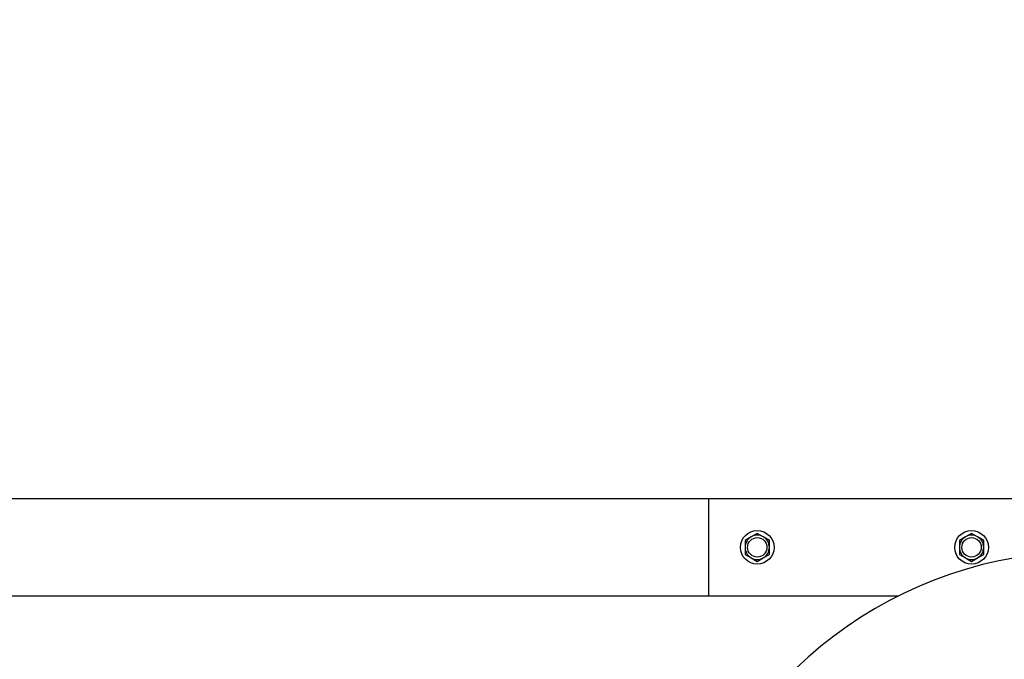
# Model space of a CAD drawing. Header units: inches. Extents: x 18 to 846, y -44 to 561.
# Tile 609 of 642: x 457 to 469, y 522 to 530. Entities that reach past the tile are written whole.
import ezdxf

# ---------------------------------------------------------------- set-up
doc = ezdxf.new("R2010")
doc.units = ezdxf.units.IN
doc.header["$LTSCALE"] = 24
doc.header["$MEASUREMENT"] = 0
doc.layers.add('Dimension (ANSI)', color=7, linetype='Continuous', lineweight=25)
doc.layers.add('Visible (ANSI)', color=7, linetype='Continuous', lineweight=30)
doc.styles.add('Note Text (ANSI)', font='tahoma.ttf')
doc.dimstyles.new('SB Fraction-16 (ANSI)', dxfattribs={"dimscale": 24, "dimtxt": 0.125, "dimasz": 0.098425, "dimexe": 0.125, "dimexo": 0.0625, "dimgap": 0.031496, "dimtad": 0, "dimtih": 1, "dimtoh": 1, "dimdec": 4, "dimrnd": 1e-08, "dimzin": 0, "dimdsep": 46, "dimlunit": 5, "dimtxsty": 'Note Text (ANSI)', "dimcen": 0.09, "dimdle": 0.393701, "dimclrd": 256, "dimclre": 256, "dimclrt": 256, "dimadec": 0, "dimazin": 3, "dimtfac": 0.96, "dimtofl": 0, "dimtmove": 0, "dimatfit": 3, "dimfxl": 1, "dimfrac": 2, "dimtolj": 1, "dimtzin": 12, "dimlwd": -1, "dimlwe": -1, "dimarcsym": 0})

# ---------------------------------------------------------------- blocks, each defined once
blk = doc.blocks.new('*D17')
at = {"layer": 'Defpoints', "color": 0, "transparency": 16777216}
for p in [(534.178, 542.244), (336.178, 524.056), (534.178, 524.056)]:
    blk.add_point(p, dxfattribs=at)
at = {"layer": 'Dimension (ANSI)', "transparency": 16777216}
for p, q in [((336.178, 525.556), (336.178, 545.244)), ((534.178, 525.556), (534.178, 545.244)), ((338.541, 542.244), (431.346, 542.244)), ((531.816, 542.244), (439.011, 542.244))]:
    blk.add_line(p, q, dxfattribs=at)
for points in [[(338.541, 542.638), (338.541, 541.851), (336.178, 542.244)], [(531.816, 542.638), (531.816, 541.851), (534.178, 542.244)]]:
    blk.add_solid(points, dxfattribs=at)
at = {"layer": 'Dimension (ANSI)', "transparency": 16777216, "insert": (432.102, 543.813), "char_height": 3, "attachment_point": 1, "style": 'Note Text (ANSI)'}
blk.add_mtext('\\A1;198', dxfattribs=at)

msp = doc.modelspace()

# ---------------------------------------------------------------- linework, layer by layer
at = {"layer": 'Visible (ANSI)'}
for p, q in [((465.36593, 524.0563), (432.77218, 524.0563)), ((465.36593, 524.0563), (465.36593, 522.8063)), ((469.36593, 524.0563), (465.36593, 524.0563)), ((465.91293, 523.5664), (465.83493, 523.52137)), ((465.83493, 523.52137), (465.83493, 523.4313)), ((465.99093, 523.61144), (465.91293, 523.5664)), ((466.06893, 523.5664), (465.99093, 523.61144)), ((466.14693, 523.52137), (466.06893, 523.5664)), ((466.14693, 523.4313), (466.14693, 523.52137)), ((468.66293, 523.5664), (468.58493, 523.52137)), ((468.58493, 523.52137), (468.58493, 523.4313)), ((468.74093, 523.61144), (468.66293, 523.5664)), ((468.81893, 523.5664), (468.74093, 523.61144)), ((468.89693, 523.52137), (468.81893, 523.5664)), ((468.89693, 523.4313), (468.89693, 523.52137)), ((465.83493, 523.4313), (465.83493, 523.34124)), ((466.14693, 523.34124), (466.14693, 523.4313)), ((468.58493, 523.4313), (468.58493, 523.34124)), ((468.89693, 523.34124), (468.89693, 523.4313)), ((465.83493, 523.34124), (465.91293, 523.2962)), ((465.91293, 523.2962), (465.99093, 523.25117)), ((465.99093, 523.25117), (466.06893, 523.2962)), ((466.06893, 523.2962), (466.14693, 523.34124)), ((468.58493, 523.34124), (468.66293, 523.2962)), ((468.66293, 523.2962), (468.74093, 523.25117)), ((468.74093, 523.25117), (468.81893, 523.2962)), ((468.81893, 523.2962), (468.89693, 523.34124)), ((467.79874, 522.8063), (393.42843, 522.8063))]:
    msp.add_line(p, q, dxfattribs=at)
for centre, radius in [((465.99093, 523.4313), 0.216), ((468.74093, 523.4313), 0.216), ((465.99093, 523.4313), 0.1248), ((468.74093, 523.4313), 0.1248)]:
    msp.add_circle(centre, radius, dxfattribs=at)
for centre, radius, start, end in [((465.99093, 523.4313), 0.156, 120, 180), ((465.99093, 523.4313), 0.156, 60, 120), ((465.99093, 523.4313), 0.156, 0, 60), ((468.74093, 523.4313), 0.156, 120, 180), ((468.74093, 523.4313), 0.156, 60, 120), ((468.74093, 523.4313), 0.156, 0, 60), ((470.18343, 518.0563), 5.315, 15.691698, 164.308302), ((465.99093, 523.4313), 0.156, 180, 240), ((465.99093, 523.4313), 0.156, 300, 0), ((468.74093, 523.4313), 0.156, 180, 240), ((468.74093, 523.4313), 0.156, 300, 0), ((465.99093, 523.4313), 0.156, 240, 300), ((468.74093, 523.4313), 0.156, 240, 300)]:
    msp.add_arc(centre, radius, start, end, dxfattribs=at)

# ---------------------------------------------------------------- dimensions: what is measured, and where the dimension line sits
at = {"layer": 'Dimension (ANSI)'}
dim = msp.add_linear_dim(base=(534.17843, 542.24426), p1=(336.17843, 524.0563), p2=(534.17843, 524.0563), dimstyle='SB Fraction-16 (ANSI)', override={"dimgap": 0.031496, "dimtih": 0, "dimtoh": 0, "dimdec": 4, "dimtol": 0, "dimlim": 0, "dimtp": 0, "dimtm": 0, "dimtdec": 2, "dimatfit": 1}, dxfattribs=at)
dim.commit()
dim.dimension.update_dxf_attribs({"geometry": '*D17', "text_midpoint": (435.17843, 542.24426), "dimtype": 160})

doc.saveas('drawing.dxf')
